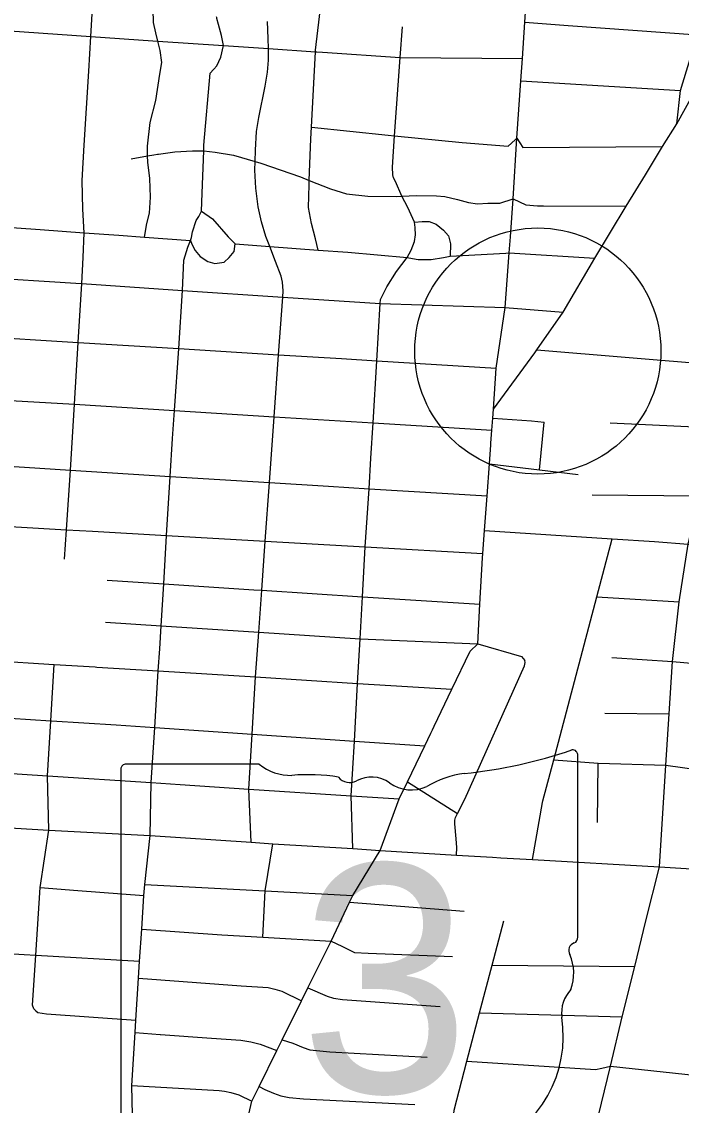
# Model space of a CAD drawing. Extents: x 1659811 to 1934326, y 644115 to 934867.
# Drawn here: x 1835394 to 1839414, y 732213 to 738816 of the extents above; entities that cross this region are included whole.
import ezdxf

# ---------------------------------------------------------------- set-up
doc = ezdxf.new("R2010")
doc.units = 0
for name, color, linetype in [('Default', 7, 'Continuous'), ('GM_X_City_Street', 7, 'Continuous'), ('GM_X_State_Route', 7, 'Continuous'), ('GM_X_State_Shield', 7, 'Continuous')]:
    doc.layers.add(name, color=color, linetype=linetype)

msp = doc.modelspace()

# ---------------------------------------------------------------- linework, layer by layer
at = {"layer": 'Default'}
msp.add_circle((1838539.6, 736809.3), 750, dxfattribs=at)
at = {"layer": 'GM_X_City_Street'}
for points in [[(1835761.6, 737219.9), (1835768.5, 737378.7), (1835775.8, 737530.2), (1835767.1, 737673.4), (1835763.1, 737847.9), (1835776, 738064), (1835804.1, 738514.4), (1835816, 738725.9), (1835837.5, 739107), (1835841.1, 739165.1), (1835871.8, 739654.3), (1835885.1, 739885.7), (1835915.4, 740340), (1835941.6, 740363.3), (1835914.4, 740386.2), (1835921.5, 740434.1), (1835938.8, 740491.8), (1835951.7, 740531.6), (1835964.6, 740569.4), (1835969.9, 740625.4), (1836004.8, 741021.5)], [(1838372, 737504.9), (1838389.1, 737737.3), (1838411.5, 738105.8), (1838436.8, 738454.6), (1838445.7, 738592.5), (1838460.2, 738812.1), (1838486.9, 739202.8), (1838504.9, 739526.9), (1838523, 739830.5), (1838535.7, 739980.3)], [(1837201.1, 737424.4), (1837185.6, 737493), (1837159.5, 737587.2), (1837141.6, 737683.5), (1837145.7, 737821.8), (1837146.7, 737848.9), (1837155.8, 738102.4), (1837159.5, 738173), (1837183.8, 738633), (1837184.2, 738641.6), (1837229.1, 739021)], [(1836143.1, 737503.6), (1836157.7, 737585.7), (1836173.8, 737649.8), (1836179.9, 737746), (1836176, 737860.3), (1836164, 737960.5), (1836160.5, 737997.7), (1836160, 738002.6), (1836160, 738056.8), (1836178.2, 738201), (1836212.3, 738335.3), (1836236.4, 738495.7), (1836248.5, 738567.8), (1836238.5, 738640), (1836224.6, 738697.8), (1836212.5, 738748.3), (1836198.5, 738810.4), (1836194.6, 738890.6)], [(1836564.3, 738526.2), (1836584.2, 738547.7), (1836607.9, 738599.1), (1836624.2, 738670.4), (1836612.1, 738731.3), (1836594.2, 738798), (1836583.3, 738834.5), (1836582.6, 738840.4), (1836582.1, 738845)], [(1836985.4, 737138.2), (1836987.7, 737176.4), (1836982.9, 737228.7), (1836975.7, 737264.9), (1836941.7, 737353.9), (1836906.6, 737445.9), (1836883, 737507.6), (1836855, 737596.4), (1836835, 737687.1), (1836821.6, 737801.6), (1836816, 737912), (1836817.2, 737964.1), (1836818.7, 738032.2), (1836825.3, 738146.3), (1836839.3, 738232.2), (1836877.6, 738423.8), (1836891.5, 738507.6), (1836899.2, 738581.6), (1836897.6, 738652.2), (1836896.2, 738714), (1836892.5, 738816.3)], [(1838460.2, 738812.1), (1838723.3, 738793.1)], [(1834633.9, 738805.1), (1834812, 738794.9), (1834862, 738791.5), (1835204.5, 738767.9), (1835816, 738725.9), (1836192.6, 738700), (1836221.4, 738698)], [(1837791.3, 737562.1), (1837787, 737594.1), (1837747.4, 737684.3), (1837710.8, 737753), (1837672.2, 737841.1), (1837660.9, 737863.5), (1837655.5, 737883.7), (1837652.9, 737929.9), (1837666.6, 738120.3), (1837700.8, 738598.5), (1837714, 738784.2)], [(1838723.3, 738793.1), (1839512.6, 738736.2)], [(1836221.4, 738698), (1836224.6, 738697.8), (1836624.2, 738670.4), (1836897.6, 738652.2), (1837183.8, 738633), (1837192.9, 738632.4), (1837226.9, 738630.1)], [(1839385.5, 738194), (1839408.8, 738395.6), (1839512.6, 738736.2)], [(1837226.9, 738630.1), (1837700.8, 738598.5), (1838445.7, 738592.5)], [(1836375, 737179), (1836382.4, 737363.1), (1836407, 737442.6), (1836422.5, 737483.4), (1836428.8, 737500), (1836436, 737535.9), (1836458.2, 737605.3), (1836473, 737628.9), (1836490, 737660.4), (1836493.5, 737770.6), (1836503.4, 738028.2), (1836504.8, 738063), (1836542.8, 738502.9), (1836563.5, 738525.3), (1836564.3, 738526.2)], [(1838436.8, 738454.6), (1839408.8, 738395.6)], [(1837159.5, 738173), (1837626.7, 738124.2), (1837666.6, 738120.3), (1838077.5, 738080), (1838359.4, 738057), (1838400.9, 738095.9)], [(1838400.9, 738095.9), (1838411.5, 738105.8), (1838448.1, 738049.7), (1839299.7, 738054.7)], [(1836227.5, 738008.5), (1836328.3, 738022.6), (1836434.5, 738028.6), (1836503.4, 738028.2), (1836572.8, 738020.5), (1836684.9, 738002.4), (1836817.2, 737964.1), (1836851.2, 737954.2), (1837093.6, 737869.9), (1837146.7, 737848.9), (1837275.9, 737797.7), (1837374, 737767.6), (1837504.3, 737753.5), (1837678.6, 737751.4), (1837710.8, 737753), (1837800.8, 737757.3), (1837921, 737755.3), (1837973.1, 737751.3), (1838049.2, 737733.2), (1838117.4, 737715.1), (1838171.5, 737705.1), (1838235.6, 737709.1), (1838307.7, 737711), (1838389.1, 737737.3), (1838466, 737700.9), (1838536.7, 737693.3), (1838574.1, 737693.3)], [(1836061.8, 737980.6), (1836160.5, 737997.7), (1836200.1, 738004.6), (1836222.4, 738007.7), (1836227.5, 738008.5)], [(1838574.1, 737693.3), (1839078.2, 737692.2)], [(1836490, 737660.4), (1836556.7, 737614.2), (1836653.4, 737504.8), (1836694.2, 737461.4)], [(1834680.6, 737606.2), (1835130.2, 737575.4), (1835506.5, 737549.6), (1835775.8, 737530.2), (1835986.3, 737514.9), (1835987.1, 737514.9)], [(1837411.8, 733777.7), (1837401.4, 734099.4), (1837422, 734432.4), (1837441.5, 734784.2), (1837456.6, 735054.8), (1837470.8, 735311.9), (1837487.7, 735615.7), (1837510.7, 735970.5), (1837522.6, 736155.5), (1837535.6, 736371.3), (1837558.3, 736750.2), (1837579.2, 737098.6), (1837581.3, 737124.1), (1837594.2, 737151.8), (1837619.8, 737201.1), (1837678.9, 737293.4), (1837743, 737378.2), (1837767.2, 737422.9), (1837788.9, 737476.4), (1837794.2, 737516.3), (1837791.5, 737560.5), (1837791.3, 737562.1)], [(1837787, 737594.1), (1837834.9, 737599.2), (1837876.9, 737597.9), (1837920.5, 737582.4), (1837965.4, 737544.9), (1837994.4, 737511.9), (1838006.9, 737461.4), (1838004.5, 737387.2)], [(1835987.1, 737514.9), (1836143.1, 737503.6), (1836422.5, 737483.4), (1836430.7, 737459.6), (1836452.4, 737421), (1836481.3, 737386), (1836528.4, 737354.4), (1836571.7, 737342.1), (1836628.5, 737351.2), (1836659.5, 737378.3), (1836688.7, 737415.5), (1836694.2, 737461.4), (1836906.6, 737445.9), (1837201.1, 737424.4), (1837382, 737411.2), (1837743, 737378.2), (1837753.7, 737377.2), (1837809.5, 737367.4), (1837889.6, 737366.9), (1837964.1, 737378.5), (1838004.5, 737387.2), (1838344.8, 737405.5)], [(1838269.3, 736455), (1838285.3, 736705.7), (1838340.9, 737073.7), (1838364.8, 737406.6), (1838372, 737504.9)], [(1838344.8, 737405.5), (1838364.8, 737406.6), (1838887.5, 737374.3)], [(1835111.7, 737260.5), (1835756.1, 737220.3), (1835761.6, 737219.9), (1836375, 737179), (1836985.4, 737138.2), (1837579.2, 737098.6), (1838340.9, 737073.7), (1838694, 737045.4)], [(1835655, 735541.1), (1835667, 735719.9), (1835691.3, 736084.1), (1835716.1, 736484.5), (1835739.4, 736861.1), (1835761.6, 737219.9)], [(1836176.6, 733856.6), (1836184, 734180), (1836205.1, 734515.1), (1836226.8, 734860.4), (1836235.3, 734995.7), (1836243.9, 735134.5), (1836259.5, 735390.4), (1836277.6, 735684.8), (1836299.8, 736045.5), (1836313.9, 736276.5), (1836325.5, 736446.6), (1836351, 736823.8), (1836375, 737179)], [(1836792.1, 733815.9), (1836778.9, 734140.7), (1836798.1, 734474.8), (1836812.2, 734720.9), (1836819.6, 734823.2), (1836839, 735095.4), (1836857.4, 735351.2), (1836878.8, 735650.5), (1836904.4, 736007.9), (1836933.1, 736408.8), (1836960.2, 736786.7), (1836985.4, 737138.2)], [(1833631.9, 736999.4), (1833960.4, 736965.3), (1834585.6, 736929.9), (1834976.8, 736907.7), (1835087.9, 736900.9), (1835739.4, 736861.1), (1836351, 736823.8), (1836960.2, 736786.7), (1837342.9, 736763.4), (1837558.3, 736750.2), (1838285.3, 736705.7)], [(1838532.6, 736816.1), (1839634.7, 736726), (1839681.3, 736725.8), (1840098.3, 736694.9), (1840826.6, 736667.4)], [(1839279.9, 733667.4), (1839319.7, 734287), (1839339.6, 734599.5), (1839359.2, 734917.3), (1839401.1, 735282.1), (1839454.9, 735633.2), (1839525.1, 735926.1), (1839626, 736340.4), (1839644.2, 736414.1), (1839660.9, 736504.4), (1839672.7, 736602.1), (1839676.4, 736671.4), (1839681.3, 736725.8), (1839682.5, 736741.4)], [(1833626.1, 736620), (1834562.1, 736558.3), (1835063.2, 736525.8), (1835325.2, 736508.8), (1835716.1, 736484.5), (1836325.5, 736446.6), (1836933.1, 736408.8), (1837535.6, 736371.3), (1838259.7, 736326.3)], [(1838265.2, 736400.6), (1838499.9, 736384.8), (1838578.5, 736376.4)], [(1838549.9, 736085), (1838578.5, 736376.4)], [(1838980.4, 736371.4), (1839626, 736340.4), (1839760.2, 736312.2), (1840795.9, 736258.9)], [(1833633.9, 736268.7), (1834534.2, 736157.1), (1835036.8, 736125.4), (1835159.3, 736117.7), (1835691.3, 736084.1), (1836299.8, 736045.5), (1836904.4, 736007.9), (1837263.3, 735985.5), (1837510.7, 735970.5), (1838229.8, 735927.1)], [(1838244.4, 736121.4), (1838549.9, 736085), (1838785.1, 736057)], [(1838870.5, 735932.7), (1839525.1, 735926.1), (1839664.6, 735888.5), (1840087, 735858.8), (1840769.5, 735835.1)], [(1834508.6, 735787.1), (1835012.6, 735757.9), (1835667, 735719.9), (1835825.1, 735710.7), (1836277.6, 735684.8), (1836878.8, 735650.5), (1837487.7, 735615.7), (1838203.3, 735574.7)], [(1838213.9, 735716.7), (1838993, 735665.7), (1839250.2, 735648.9), (1839454.9, 735633.2), (1840066.9, 735587.5), (1840749.1, 735536.8)], [(1838570.2, 734068.1), (1838636.5, 734318.7), (1838899.5, 735312.4), (1838993, 735665.7)], [(1835915.8, 735413), (1836259.5, 735390.4), (1836809.8, 735354.2), (1836857.4, 735351.2), (1837470.8, 735311.9), (1838186.5, 735266.1)], [(1838899.5, 735312.4), (1839401.1, 735282.1)], [(1835905.7, 735156.7), (1836243.9, 735134.5), (1836839, 735095.4), (1837456.6, 735054.8), (1838172.9, 735025.8)], [(1838172.9, 735025.8), (1838173.9, 735025.8), (1838440.4, 734949), (1838459.7, 734924.3)], [(1835008.3, 734935.9), (1835211.2, 734924), (1835592.9, 734900.1), (1835842.2, 734884.5), (1835852.6, 734883.8)], [(1838043.8, 733738.6), (1838046.8, 733784.6), (1838042.5, 733836.9), (1838033.4, 733929.4), (1838034.1, 733951.4), (1838038.5, 733967.3), (1838050.3, 733991), (1838094.2, 734079.8), (1838458.6, 734890.3), (1838461.3, 734912.2), (1838459.7, 734924.3)], [(1838991.3, 734941.3), (1839359.2, 734917.3), (1839635.2, 734894.1), (1839771.1, 734884.2), (1839980.2, 734868.6), (1840318.2, 734843.4), (1840703.8, 734834.1)], [(1835559.4, 733889.6), (1835550.7, 734221.5), (1835571.5, 734556.4), (1835592.9, 734900.1)], [(1835852.6, 734883.8), (1836226.8, 734860.4), (1836819.6, 734823.2), (1837441.5, 734784.2), (1838016, 734748.2)], [(1834437.9, 734628.4), (1834950.2, 734595.9), (1835571.5, 734556.4), (1835575.4, 734556.1)], [(1838946.7, 734602), (1839339.6, 734599.5)], [(1835575.4, 734556.1), (1835576.7, 734556), (1835970.1, 734531), (1836205.1, 734515.1), (1836798.1, 734474.8), (1837422, 734432.4), (1837850, 734403.4)], [(1833638.5, 734347), (1833932.8, 734321.4), (1834036.9, 734315.9), (1834144.9, 734309.2), (1834419.4, 734293.3), (1834728.8, 734275.5), (1834931.2, 734262.2), (1835550.7, 734221.5), (1836184, 734180), (1836360.1, 734168.4), (1836778.9, 734140.7), (1837401.4, 734099.4), (1837694.2, 734080)], [(1838636.5, 734318.7), (1838906, 734298.4), (1839319.7, 734287), (1839595.6, 734246.4)], [(1838903.6, 733937.5), (1838906, 734298.4)], [(1837745, 734185.4), (1838050.3, 733991)], [(1838506.5, 733710.8), (1838567.7, 734058.9), (1838570.2, 734068.1)], [(1835252.1, 733908.7), (1835559.4, 733889.6), (1836176.6, 733856.6), (1836792.1, 733815.9), (1836924, 733807.2), (1837411.8, 733777.7), (1837579.4, 733766.4)], [(1835480.1, 732788.2), (1835467.9, 732801.3), (1835460, 732822.9), (1835480.2, 733129.1), (1835507.1, 733539.8), (1835559.4, 733889.6)], [(1836033.4, 731755), (1836039.2, 731902), (1836072.4, 732064.5), (1836065.7, 732334.3), (1836085.5, 732656.6), (1836090.2, 732732.7), (1836106.6, 732989.1), (1836113.2, 733090.8), (1836126.2, 733287.5), (1836139.6, 733491.4), (1836144.1, 733559.5), (1836176.6, 733856.6)], [(1836862.9, 733238.1), (1836877.7, 733520.2), (1836924, 733807.2)], [(1837579.4, 733766.4), (1838043.8, 733738.6), (1838263.4, 733725.6), (1838314.7, 733722.4)], [(1837699.8, 723889.1), (1837865.7, 726077.4), (1837890.5, 726480.3), (1837932, 727088.4), (1837957.5, 727455.7), (1838012.8, 728121.9), (1838023.3, 728414.9), (1838041.1, 728532.8), (1838085.5, 728733.1), (1838544.6, 730661.9), (1838616.8, 730926.8), (1838689.5, 731223.5), (1838760.5, 731544.6), (1838835.4, 731848.7), (1838908.9, 732151.4), (1838982.9, 732452.6), (1839052.8, 732752.9), (1839130, 733059.1), (1839198.3, 733338.4), (1839279.9, 733667.4)], [(1838314.7, 733722.4), (1838506.5, 733710.8), (1839279.9, 733667.4), (1839960.5, 733624.9), (1840625.4, 733578)], [(1835507.1, 733539.8), (1835737.1, 733522.2)], [(1836144.1, 733559.5), (1836877.7, 733520.2), (1837411.6, 733491.5)], [(1835737.1, 733522.2), (1835737.1, 733522.2), (1836139.6, 733491.4)], [(1831392.7, 733399.1), (1831717.3, 733377.7), (1832066.8, 733352.8), (1832402.1, 733327.8), (1832555.5, 733320.6), (1832668.5, 733301.2), (1832965.1, 733283.5), (1833268.5, 733265.3), (1833598.7, 733245.6), (1833917.7, 733225.7), (1834246, 733205.3), (1834557.6, 733185.8), (1834862.2, 733166.8), (1835056.8, 733154.7), (1835178, 733147.4), (1835408.9, 733133.4), (1835409.1, 733133.4)], [(1837392.7, 733451.8), (1838090.3, 733396.8)], [(1837799.6, 731265.7), (1837792.3, 731284.1), (1837869.8, 731579.1), (1838002.3, 731898.2), (1838028.9, 732184.7), (1838107.3, 732483.2), (1838184.5, 732777.1), (1838260.6, 733066.9), (1838331.8, 733337.9)], [(1836126.2, 733287.5), (1836614.9, 733252.1), (1836862.9, 733238.1), (1837279.3, 733214.6)], [(1837279.3, 733214.6), (1837344.4, 733183.3), (1837397.9, 733156), (1837421.7, 733145.5), (1837505.7, 733139.6), (1838020, 733119.8)], [(1835409.1, 733133.4), (1835480.2, 733129.1), (1836113.2, 733090.8)], [(1838260.6, 733066.9), (1839130, 733059.1)], [(1836106.6, 732989.1), (1836731.5, 732942.5), (1836895.5, 732931.3), (1836937.3, 732921.9), (1836978.9, 732908.5), (1837099.1, 732850.8)], [(1837138, 732929.3), (1837256.5, 732877.6), (1837294.3, 732866.3), (1837350.1, 732858.5), (1837944, 732815.4)], [(1835480.1, 732788.2), (1835491.8, 732779.8), (1835545.6, 732770.1), (1836090.2, 732732.7)], [(1838184.5, 732777.1), (1839052.8, 732752.9)], [(1836085.5, 732656.6), (1836239, 732645.7), (1836239.5, 732645.6)], [(1836239.5, 732645.6), (1836551.1, 732623.5), (1836729, 732609.8), (1836790.8, 732599.7), (1836848.5, 732585.9), (1836949.7, 732548.5)], [(1836981.2, 732612.6), (1837047.1, 732591.5), (1837110.4, 732565.4), (1837150, 732552.1), (1837273, 732538.5), (1837864.1, 732507.2)], [(1838107.3, 732483.2), (1838891.7, 732431.1), (1838929.4, 732440)], [(1838929.4, 732440), (1838982.9, 732452.6), (1839623.8, 732382.5)], [(1836065.7, 732334.3), (1836597, 732303.2), (1836631, 732300.1), (1836668.8, 732290.9), (1836718.5, 732277.2), (1836797.7, 732239.2)], [(1836841.2, 732327.6), (1836875.8, 732310.3), (1836929.3, 732288.5), (1836972.8, 732271.1), (1837024.6, 732261.4), (1837112.5, 732252.6), (1837790.8, 732218.7)]]:
    msp.add_lwpolyline(points, dxfattribs=at)
at = {"layer": 'GM_X_State_Route'}
for points in [[(1839194.9, 737883.2), (1839299.7, 738054.7), (1839385.5, 738194), (1839630.5, 738633.3)], [(1838253.4, 736242), (1838253.9, 736248.6), (1838259.7, 736326.3), (1838265.2, 736400.6), (1838269.3, 736455), (1838522, 736798.3), (1838532.6, 736816.1), (1838694, 737045.4), (1838887.5, 737374.3), (1839078.2, 737692.2), (1839194.9, 737883.2)], [(1837897, 734500.8), (1837908.2, 734524.2), (1838016, 734748.2), (1838127.6, 734979.9), (1838173.9, 735025.8), (1838186.5, 735266.1), (1838201.3, 735549), (1838203.3, 735574.7), (1838213.9, 735716.7), (1838229.8, 735927.1), (1838244.4, 736121.4), (1838253.1, 736237.8), (1838253.4, 736242)], [(1836745.2, 732018.1), (1836797.7, 732239.2), (1836841.2, 732327.6), (1836949.7, 732548.5), (1836981.2, 732612.6), (1837099.1, 732850.8), (1837138, 732929.3), (1837279.3, 733214.6), (1837392.7, 733451.8), (1837411.6, 733491.5), (1837579.4, 733766.4), (1837694.2, 734080), (1837745, 734185.4), (1837850, 734403.4), (1837887, 734480.3), (1837897, 734500.8)]]:
    msp.add_lwpolyline(points, dxfattribs=at)
at = {"layer": 'GM_X_State_Shield'}
for p, q in [((1838782.4, 733238.2), (1838782.4, 734343.7)), ((1835998.1, 734255), (1835998.1, 732141.7)), ((1836840.9, 734291.3), (1836025.5, 734291.3)), ((1838782.2, 733238.5), (1838782.4, 733238.2))]:
    msp.add_line(p, q, dxfattribs=at)
for centre, radius, start, end in [((1837790.6, 737172.4), 2952.7, 275.84447, 288.90645), ((1838751.6, 734348.3), 31, 351.86209, 97.738), ((1836030, 734259.5), 32.3, 98.1301, 188.1301), ((1837035.1, 734536.7), 312.9, 231.61951, 271.11188), ((1837138.9, 733104.9), 1123.2, 80.48669, 94.98827), ((1837393.8, 734270.4), 90.3, 219.79206, 297.10237), ((1837526.3, 734026.2), 187.7, 54.46668, 119.14113), ((1838167.3, 733645.9), 594, 97.34618, 120.76885), ((1837768.6, 734361.2), 225.8, 233.85621, 294.82819), ((1838775.3, 733157.1), 48, 107.94398, 210.33697), ((1838749.4, 733234), 33.2, 289.60381, 7.73413), ((1838470.1, 733017.3), 288, 340.03296, 23.64957), ((1838893.5, 732775.6), 209.5, 136.8065, 186.92959), ((1837956, 732635), 738.5, 292.30889, 8.98584)]:
    msp.add_arc(centre, radius, start, end, dxfattribs=at)

# ---------------------------------------------------------------- texts
msp.add_text('3', height=1392.2, dxfattribs=at).set_placement((1837089.9, 732290.7))

doc.saveas('drawing.dxf')
